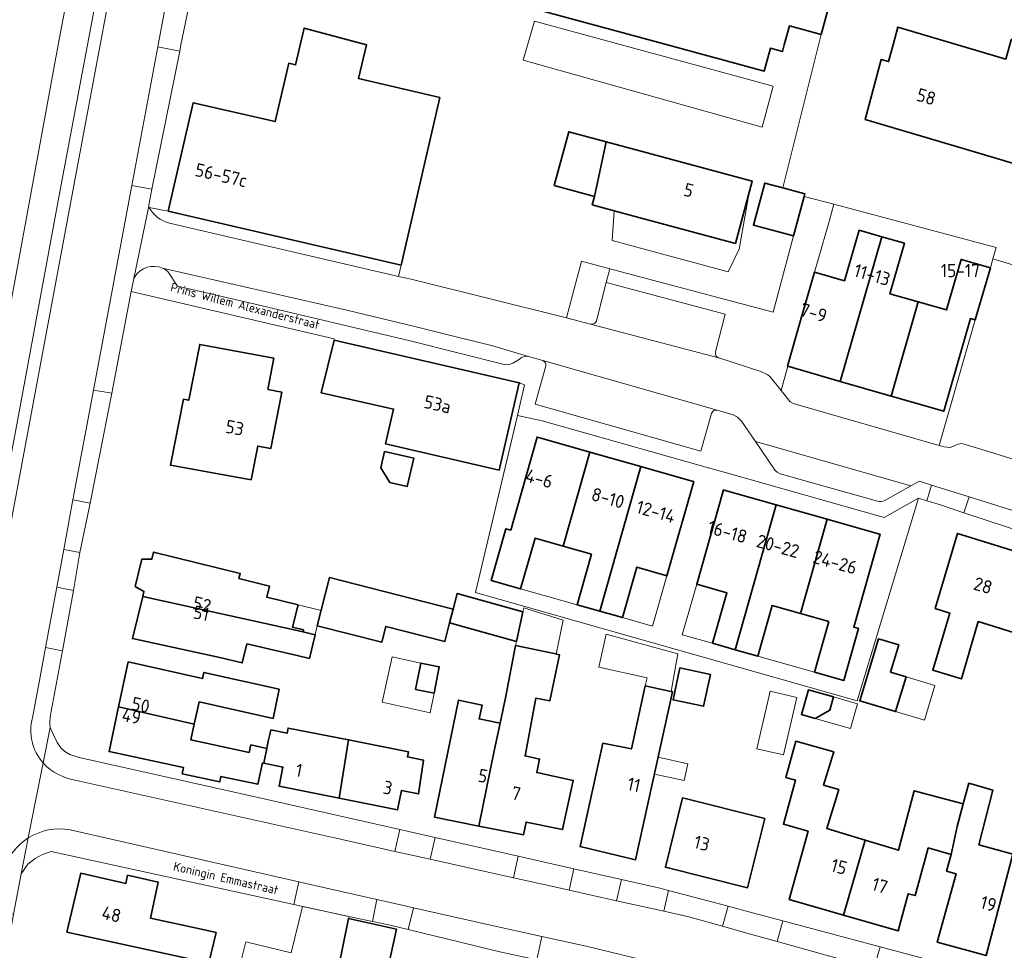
# Model space of a CAD drawing. Header units: metres. Extents: x 149984 to 156489, y 469398 to 478068.
# Tile 506 of 656: x 154288 to 154388, y 473408 to 473503. Entities that reach past the tile are written whole.
import ezdxf
from ezdxf.enums import TextEntityAlignment as Align

# ---------------------------------------------------------------- set-up
doc = ezdxf.new("R2010")
doc.units = ezdxf.units.M
doc.header["$LTSCALE"] = 0.75
for name, color, linetype, lineweight in [('B-WE-GR-BEPLANTING_CULTUUR_HEESTERS-GV', 252, 'Continuous', 18), ('B-WE-OG-BEBOUWING-GV', 6, 'Continuous', 35), ('B-WE-OG-BEBOUWING-T18', 1, 'Continuous', 18), ('B-WE-OG-BEBOUWING_LUIFEL-GV', 6, 'Continuous', 18), ('B-WE-OG-BEBOUWING_OVERBOUWING-GV', 6, 'Continuous', 18), ('B-WE-OG-TERREIN_ERF-GV', 252, 'Continuous', 18), ('B-WE-OG-TERREIN_OEVER-GV', 252, 'Continuous', 18), ('B-WE-OG-TOPOGRAFIE-T18', 7, 'Continuous', 18), ('B-WE-OG-WATER-GV', 252, 'Continuous', 18), ('B-WE-VH-GESLOTENVERHARDING_ASFALT-GV', 252, 'Continuous', 18), ('B-WE-VH-OPENVERHARDING_BETONSTRAATSTEEN-GV', 252, 'Continuous', 18), ('B-WE-VH-OPENVERHARDING_STRAATBAKSTEEN-GV', 252, 'Continuous', 18), ('B-WE-VH-OPENVERHARDING_TEGEL-GV', 252, 'Continuous', 18)]:
    doc.layers.add(name, color=color, linetype=linetype, lineweight=lineweight)
doc.styles.add('NLCS-ISO-M500-T18', font='NLCS-ISO.ttf', dxfattribs={"height": 0.9})
doc.styles.add('NLCS-ISO-M750-T18', font='NLCS-ISO.ttf', dxfattribs={"height": 1.35})

msp = doc.modelspace()

# ---------------------------------------------------------------- linework, layer by layer
at = {"layer": 'B-WE-GR-BEPLANTING_CULTUUR_HEESTERS-GV', "flags": 128}
msp.add_lwpolyline([(154387.059, 473477.27), (154385.517, 473471.968), (154381.846, 473459.184), (154382.362, 473459.036), (154382.97, 473458.96), (154383.757, 473459.323), (154384.159, 473459.379), (154386.848, 473458.561), (154397.343, 473455.283), (154397.957, 473457.885), (154397.102, 473459.186), (154396.538, 473460.638), (154396.289, 473462.176), (154396.368, 473463.731), (154396.769, 473465.236), (154390.418, 473467.207), (154391.718, 473471.932), (154397.42, 473475.133), (154387.318, 473478.186)], close=True, dxfattribs=at)
at = {"layer": 'B-WE-OG-BEBOUWING-GV', "flags": 128}
for points in [[(154366.06, 473500), (154366.583, 473501.93), (154369.816, 473501.054), (154371.623, 473507.723), (154371.506, 473507.755), (154367.085, 473508.945), (154366.571, 473507.051), (154338.87, 473514.557), (154337.903, 473510.985), (154338.009, 473510.957), (154336.976, 473507.144), (154338.202, 473506.812), (154337.574, 473504.495), (154354.165, 473500), (154364.02, 473497.33), (154364.648, 473499.646), (154365.874, 473499.314)], [(154399.073, 473496.205), (154403.212, 473494.953), (154404.739, 473500), (154407.527, 473509.218), (154398.532, 473511.939), (154394.921, 473500), (154394.217, 473497.674), (154393.771, 473497.809), (154394.138, 473499.134), (154393.648, 473500), (154393.442, 473500.365), (154390.398, 473501.21), (154389.167, 473500.514), (154389.024, 473500), (154388.831, 473499.303), (154388.62, 473498.543), (154383.702, 473500), (154377.622, 473501.801), (154377.138, 473500), (154376.678, 473498.286), (154375.929, 473498.507), (154374.286, 473492.395), (154385.787, 473488.985), (154396.242, 473485.886)], [(154303.297, 473483.047), (154327.023, 473477.559), (154330.97, 473494.619), (154322.682, 473496.555), (154323.489, 473500.012), (154317.144, 473501.704), (154316.269, 473497.955), (154315.579, 473498.117), (154314.192, 473492.176), (154305.853, 473494.105)], [(154346.728, 473484.56), (154347.925, 473490.121), (154344.107, 473491.152), (154342.625, 473485.669)], [(154347.925, 473490.121), (154346.728, 473484.56), (154346.496, 473483.701), (154349.489, 473482.892), (154361.073, 473479.762), (154362.787, 473486.105), (154351.203, 473489.235)], [(154368.079, 473484.56), (154368.15, 473484.826), (154365.916, 473485.42), (154364.062, 473485.913), (154362.92, 473481.62), (154367.008, 473480.533)], [(154369.131, 473476.851), (154367.708, 473471.905), (154366.372, 473467.262), (154366.425, 473467.247), (154371.746, 473465.712), (154375.996, 473480.45), (154373.697, 473481.11), (154372.205, 473475.963)], [(154375.996, 473480.45), (154371.746, 473465.712), (154376.936, 473464.216), (154379.704, 473473.814), (154376.821, 473474.641), (154378.294, 473479.789)], [(154376.936, 473464.216), (154382.303, 473462.668), (154385.028, 473472.11), (154385.517, 473471.968), (154387.059, 473477.27), (154384.066, 473478.133), (154382.586, 473472.987), (154379.704, 473473.814)], [(154320.191, 473469.921), (154318.881, 473464.531), (154326.26, 473462.883), (154325.445, 473459.346), (154337.02, 473456.679), (154339.063, 473465.572)], [(154311.743, 473455.673), (154312.416, 473459.117), (154313.741, 473458.859), (154314.865, 473464.621), (154313.452, 473464.897), (154314.041, 473468.073), (154306.503, 473469.481), (154305.392, 473463.789), (154304.842, 473463.896), (154303.528, 473457.164)], [(154346.261, 473458.503), (154340.928, 473460.014), (154340.872, 473460.03), (154338.191, 473450.562), (154337.7, 473450.701), (154336.2, 473445.406), (154339.198, 473444.561), (154340.669, 473449.721), (154343.54, 473448.905)], [(154324.963, 473456.895), (154325.874, 473455.4), (154327.652, 473454.993), (154328.311, 473457.871), (154325.341, 473458.55)], [(154343.54, 473448.905), (154346.411, 473448.089), (154344.948, 473442.927), (154347.256, 473442.283), (154351.438, 473457.035), (154346.261, 473458.503)], [(154347.256, 473442.283), (154349.564, 473441.639), (154351.043, 473446.789), (154354.11, 473445.903), (154356.835, 473455.505), (154356.765, 473455.525), (154351.438, 473457.035)], [(154358.739, 473439.02), (154361.051, 473438.368), (154365.218, 473453.135), (154359.93, 473454.627), (154359.862, 473454.646), (154357.147, 473445.045), (154360.22, 473444.158)], [(154367.698, 473442.051), (154370.411, 473451.669), (154365.218, 473453.135), (154361.051, 473438.368), (154363.363, 473437.716), (154364.81, 473442.861)], [(154367.698, 473442.051), (154370.585, 473441.241), (154369.145, 473436.094), (154372.133, 473435.245), (154373.632, 473440.528), (154373.142, 473440.667), (154375.825, 473450.142), (154375.768, 473450.158), (154370.411, 473451.669)], [(154392.148, 473447.592), (154383.719, 473450.224), (154381.43, 473442.559), (154382.919, 473442.1), (154381.184, 473436.294), (154384.111, 473435.392), (154385.826, 473441.236), (154389.845, 473440.003)], [(154300.698, 473443.794), (154317.034, 473440.178), (154317.084, 473440.384), (154315.97, 473440.657), (154316.526, 473442.93), (154313.33, 473443.711), (154313.61, 473444.857), (154310.502, 473445.617), (154310.632, 473446.151), (154301.802, 473448.31), (154301.631, 473447.61), (154300.596, 473447.586), (154299.919, 473444.817), (154300.826, 473444.317)], [(154331.968, 473441.11), (154332.325, 473442.5), (154319.74, 473445.732), (154318.477, 473440.815), (154325.044, 473439.128), (154325.458, 473440.741), (154331.476, 473439.196)], [(154317.034, 473440.178), (154300.698, 473443.794), (154299.651, 473439.509), (154308.544, 473437.581), (154310.84, 473437.02), (154311.313, 473438.958), (154316.449, 473437.784), (154317.689, 473437.481), (154318.281, 473439.902)], [(154332.325, 473442.5), (154331.968, 473441.11), (154338.776, 473439.2), (154339.428, 473442.237), (154332.739, 473444.114)], [(154336.519, 473428.082), (154334.949, 473420.407), (154339.48, 473419.505), (154339.757, 473420.805), (154343.48, 473420.037), (154344.556, 473425.056), (154340.833, 473425.854), (154341.126, 473427.233), (154339.658, 473427.541), (154340.764, 473433.449), (154342.162, 473433.156), (154343.153, 473437.854), (154342.626, 473437.967), (154338.693, 473438.811), (154337.682, 473433.632), (154337.105, 473430.879)], [(154375.643, 473439.48), (154373.739, 473433.162), (154377.393, 473432.061), (154378.466, 473435.623), (154376.895, 473436.097), (154377.726, 473438.852)], [(154305.943, 473430.785), (154306.437, 473433.049), (154314.003, 473431.368), (154314.595, 473434.339), (154306.94, 473436.055), (154306.799, 473435.421), (154299.208, 473437.122), (154298.238, 473432.543)], [(154328.495, 473434.309), (154330.376, 473433.938), (154330.907, 473436.635), (154329.026, 473437.005)], [(154355.406, 473436.515), (154354.722, 473433.26), (154357.843, 473432.603), (154358.529, 473435.859)], [(154347.576, 473428.831), (154346.862, 473425.588), (154345.26, 473418.313), (154350.908, 473416.955), (154354.686, 473434.085), (154351.9, 473434.7), (154350.479, 473428.258)], [(154368.51, 473434.288), (154367.798, 473431.775), (154369.206, 473431.375), (154370.687, 473432.203), (154371.073, 473433.561)], [(154334.949, 473420.407), (154336.519, 473428.082), (154337.105, 473430.879), (154334.971, 473431.315), (154335.269, 473432.736), (154332.863, 473433.241), (154330.418, 473421.309)], [(154313.024, 473426.81), (154313.099, 473427.155), (154313.352, 473428.31), (154311.722, 473428.664), (154311.56, 473427.911), (154305.597, 473429.202), (154305.943, 473430.785), (154298.238, 473432.543), (154297.274, 473427.995), (154304.87, 473426.362), (154304.734, 473425.727), (154308.547, 473424.908), (154308.666, 473425.465), (154312.423, 473424.657), (154312.911, 473426.833)], [(154321.65, 473429.178), (154315.508, 473430.386), (154315.401, 473429.858), (154313.758, 473430.191), (154313.66, 473429.718), (154313.475, 473429.065), (154313.352, 473428.31), (154313.099, 473427.155), (154313.024, 473426.81), (154314.989, 473426.412), (154314.592, 473424.452), (154320.721, 473423.234)], [(154320.721, 473423.234), (154326.667, 473422.053), (154327.056, 473424.015), (154328.782, 473423.673), (154329.307, 473427.122), (154327.668, 473427.444), (154327.772, 473427.974), (154321.65, 473429.178)], [(154372.108, 473411.313), (154374.307, 473418.97), (154370.405, 473420.15), (154371.607, 473424.121), (154370.068, 473424.557), (154371.103, 473427.974), (154367.248, 473429.041), (154366.222, 473425.34), (154367.206, 473425.068), (154365.97, 473420.602), (154368.484, 473419.865), (154366.558, 473412.907)], [(154383.681, 473420.373), (154383.059, 473417.5), (154382.592, 473415.802), (154383.556, 473415.537), (154381.639, 473408.576), (154386.613, 473407.21), (154389.35, 473417.543), (154385.89, 473418.499), (154387.289, 473424.066), (154384.85, 473424.772), (154384.295, 473422.683)], [(154383.059, 473417.5), (154383.681, 473420.373), (154384.295, 473422.683), (154379.307, 473424.006), (154378.724, 473421.807), (154377.699, 473417.944), (154374.307, 473418.97), (154372.108, 473411.313), (154377.659, 473409.719), (154378.686, 473413.513), (154379.409, 473413.317), (154380.447, 473417.149), (154380.727, 473418.183)], [(154355.698, 473423.262), (154353.945, 473416.201), (154362.32, 473414.125), (154364.068, 473421.181)], [(154305.468, 473406.872), (154306.051, 473406.77), (154307.431, 473406.477), (154308.178, 473409.541), (154306.809, 473409.875), (154301.508, 473411.018), (154302.289, 473414.674), (154299.158, 473415.391), (154298.964, 473414.545), (154294.381, 473415.595), (154292.982, 473409.598)], [(154321.675, 473410.971), (154320.626, 473405.8), (154315.807, 473406.821), (154315.228, 473404.445), (154324.891, 473402.337), (154326.542, 473409.909)]]:
    msp.add_lwpolyline(points, close=True, dxfattribs=at)
at = {"layer": 'B-WE-OG-BEBOUWING_LUIFEL-GV', "flags": 128}
for points in [[(154361.073, 473479.762), (154348.73, 473483.097), (154348.524, 473480.07), (154360.336, 473476.878), (154361.478, 473479.189), (154362.476, 473484.954)], [(154316.526, 473442.93), (154315.97, 473440.657), (154317.084, 473440.384), (154317.034, 473440.178), (154318.275, 473439.903), (154318.477, 473440.815), (154318.873, 473442.356)], [(154342.804, 473437.929), (154343.543, 473441.37), (154339.512, 473442.629), (154339.428, 473442.237), (154338.776, 473439.2), (154338.693, 473438.811)], [(154351.9, 473434.7), (154354.551, 473434.115), (154355.226, 473437.965), (154347.916, 473439.968), (154347.168, 473436.576), (154352.075, 473435.494)], [(154326.105, 473437.647), (154325.088, 473433.012), (154329.982, 473431.938), (154330.376, 473433.938), (154328.495, 473434.309), (154329.026, 473437.005)], [(154377.393, 473432.061), (154380.329, 473431.176), (154381.403, 473434.738), (154378.466, 473435.623)], [(154371.073, 473433.561), (154370.687, 473432.203), (154369.206, 473431.375), (154372.801, 473430.356), (154373.514, 473432.869)], [(154321.717, 473411.18), (154316.978, 473412.21), (154315.828, 473407.494), (154311.198, 473408.622), (154310.463, 473405.606), (154315.228, 473404.445), (154315.807, 473406.821), (154320.626, 473405.8)]]:
    msp.add_lwpolyline(points, close=True, dxfattribs=at)
at = {"layer": 'B-WE-OG-BEBOUWING_OVERBOUWING-GV', "flags": 128}
for points in [[(154364.624, 473434.133), (154363.263, 473428.276), (154365.986, 473427.643), (154367.347, 473433.5)], [(154352.836, 473425.696), (154355.869, 473425.028), (154356.246, 473426.739), (154353.213, 473427.408)]]:
    msp.add_lwpolyline(points, close=True, dxfattribs=at)
at = {"layer": 'B-WE-OG-TERREIN_ERF-GV', "flags": 128}
for points in [[(154393.105, 473513.314), (154378.656, 473517.151), (154380.48, 473524.133), (154380.483, 473524.146), (154381.176, 473526.798), (154380.982, 473526.849), (154377.632, 473527.739), (154377.339, 473526.669), (154376.649, 473526.858), (154375.393, 473522.194), (154371.506, 473507.755), (154371.623, 473507.723), (154369.816, 473501.054), (154365.916, 473485.42), (154368.15, 473484.826), (154368.079, 473484.56), (154371.121, 473483.752), (154387.649, 473479.358), (154387.318, 473478.186), (154397.42, 473475.133)], [(154305.86, 473506.207), (154304.597, 473500), (154304.468, 473499.368), (154301.622, 473485.281), (154301.33, 473483.666), (154301.313, 473483.572), (154301.361, 473483.438), (154303.297, 473483.047), (154305.853, 473494.105), (154314.192, 473492.176), (154315.579, 473498.117), (154316.269, 473497.955), (154317.144, 473501.704), (154323.489, 473500.012), (154322.682, 473496.555), (154330.97, 473494.619), (154327.023, 473477.559), (154326.755, 473476.407), (154328.047, 473476.107), (154343.88, 473472.187), (154345.409, 473477.957), (154348.29, 473477.188), (154364.938, 473472.746), (154367.008, 473480.533), (154362.92, 473481.62), (154364.062, 473485.913), (154365.916, 473485.42), (154369.816, 473501.054), (154366.583, 473501.93), (154366.06, 473500), (154365.874, 473499.314), (154364.648, 473499.646), (154364.02, 473497.33), (154354.165, 473500), (154337.574, 473504.495)], [(154337.02, 473456.679), (154325.445, 473459.346), (154326.26, 473462.883), (154318.881, 473464.531), (154320.191, 473469.921), (154320.219, 473470.039), (154299.535, 473474.878), (154297.563, 473464.525), (154295.34, 473453.318), (154294.302, 473448.263), (154293.631, 473444.411), (154292.522, 473438.269), (154291.318, 473431.741)], [(154415.506, 473442.451), (154405.067, 473445.668), (154403.847, 473446.035), (154399.737, 473447.271), (154397.193, 473448.108), (154384.366, 473452.332), (154381.973, 473453.12), (154380.593, 473453.532), (154379.717, 473453.794), (154373.498, 473433.157), (154334.595, 473444.205), (154338.874, 473462.243), (154339.586, 473465.35), (154339.063, 473465.572), (154337.02, 473456.679)], [(154291.276, 473430.459), (154291.56, 473429.78), (154291.99, 473428.9), (154292.36, 473428.36), (154292.76, 473428), (154293.26, 473427.71), (154294.23, 473427.39), (154313.209, 473423.139), (154326.878, 473420.047), (154329.87, 473419.37), (154330.485, 473419.232), (154338.945, 473417.332), (154344.635, 473416.054), (154349.461, 473414.971), (154353.25, 473414.12), (154354.256, 473413.852), (154360.326, 473412.231), (154362.826, 473411.563), (154365.923, 473410.736), (154375.814, 473408.096), (154380.778, 473406.77), (154380.93, 473406.73), (154385.335, 473405.404), (154391.202, 473403.638)], [(154337.09, 473407.59), (154327.757, 473409.864), (154326.768, 473410.105), (154326.05, 473410.28), (154325.765, 473410.338), (154324.099, 473410.684), (154320.87, 473411.356), (154318.903, 473411.788), (154316.09, 473412.405), (154291.385, 473417.827), (154290.49, 473417.51), (154289.74, 473417.08), (154289.01, 473416.52), (154288.32, 473415.53), (154287.548, 473411.433), (154286.624, 473406.259)]]:
    msp.add_lwpolyline(points, dxfattribs=at)
for points in [[(154404.739, 473500), (154403.212, 473494.953), (154399.073, 473496.205), (154396.242, 473485.886), (154385.787, 473488.985), (154374.286, 473492.395), (154375.929, 473498.507), (154376.678, 473498.286), (154377.138, 473500), (154377.622, 473501.801), (154383.702, 473500), (154388.62, 473498.543), (154388.831, 473499.303), (154389.024, 473500), (154389.167, 473500.514), (154390.398, 473501.21), (154393.442, 473500.365), (154393.648, 473500), (154394.138, 473499.134), (154393.771, 473497.809), (154394.217, 473497.674), (154394.921, 473500), (154398.532, 473511.939), (154407.527, 473509.218)], [(154340.628, 473502.422), (154364.933, 473495.777), (154363.817, 473491.594), (154339.466, 473498.426)], [(154349.489, 473482.892), (154346.496, 473483.701), (154346.728, 473484.56), (154342.625, 473485.669), (154344.107, 473491.152), (154347.925, 473490.121), (154351.203, 473489.235), (154362.787, 473486.105), (154361.073, 473479.762)], [(154379.704, 473473.814), (154382.586, 473472.987), (154384.066, 473478.133), (154387.059, 473477.27), (154387.318, 473478.186), (154387.649, 473479.358), (154371.121, 473483.752), (154370.614, 473481.994), (154369.131, 473476.851), (154372.205, 473475.963), (154373.697, 473481.11), (154375.996, 473480.45), (154378.294, 473479.789), (154376.821, 473474.641)], [(154385.517, 473471.968), (154385.028, 473472.11), (154382.303, 473462.668), (154376.936, 473464.216), (154371.746, 473465.712), (154366.425, 473467.247), (154365.729, 473464.77), (154366.659, 473463.61), (154366.951, 473463.444), (154381.846, 473459.184)], [(154311.743, 473455.673), (154303.528, 473457.164), (154304.842, 473463.896), (154305.392, 473463.789), (154306.503, 473469.481), (154314.041, 473468.073), (154313.452, 473464.897), (154314.865, 473464.621), (154313.741, 473458.859), (154312.416, 473459.117)], [(154338.874, 473462.243), (154334.595, 473444.205), (154373.498, 473433.157), (154379.717, 473453.794), (154376.244, 473451.828), (154360.413, 473456.311), (154357.25, 473457.201), (154341.402, 473461.696)], [(154340.928, 473460.014), (154346.261, 473458.503), (154351.438, 473457.035), (154356.765, 473455.525), (154356.835, 473455.505), (154354.11, 473445.903), (154352.637, 473440.763), (154349.564, 473441.639), (154347.256, 473442.283), (154344.948, 473442.927), (154339.198, 473444.561), (154336.2, 473445.406), (154337.7, 473450.701), (154338.191, 473450.562), (154340.872, 473460.03)], [(154324.963, 473456.895), (154325.341, 473458.55), (154328.311, 473457.871), (154327.652, 473454.993), (154325.874, 473455.4)], [(154361.051, 473438.368), (154358.739, 473439.02), (154355.672, 473439.896), (154357.147, 473445.045), (154359.862, 473454.646), (154359.93, 473454.627), (154365.218, 473453.135), (154370.411, 473451.669), (154375.768, 473450.158), (154375.825, 473450.142), (154373.142, 473440.667), (154373.632, 473440.528), (154372.133, 473435.245), (154369.145, 473436.094), (154363.363, 473437.716)], [(154392.148, 473447.592), (154398.151, 473445.718), (154395.942, 473438.393), (154396.686, 473438.161), (154394.9, 473432.068), (154391.976, 473432.969), (154393.693, 473438.823), (154389.845, 473440.003), (154385.826, 473441.236), (154384.111, 473435.392), (154381.184, 473436.294), (154382.919, 473442.1), (154381.43, 473442.559), (154383.719, 473450.224)], [(154344.948, 473442.927), (154346.411, 473448.089), (154343.54, 473448.905), (154340.669, 473449.721), (154339.198, 473444.561)], [(154317.034, 473440.178), (154318.281, 473439.902), (154317.689, 473437.481), (154316.449, 473437.784), (154311.313, 473438.958), (154310.84, 473437.02), (154308.544, 473437.581), (154299.651, 473439.509), (154300.698, 473443.794), (154300.826, 473444.317), (154299.919, 473444.817), (154300.596, 473447.586), (154301.631, 473447.61), (154301.802, 473448.31), (154310.632, 473446.151), (154310.502, 473445.617), (154313.61, 473444.857), (154313.33, 473443.711), (154316.526, 473442.93), (154315.97, 473440.657), (154317.084, 473440.384)], [(154349.564, 473441.639), (154352.637, 473440.763), (154354.11, 473445.903), (154351.043, 473446.789)], [(154331.968, 473441.11), (154331.476, 473439.196), (154325.458, 473440.741), (154325.044, 473439.128), (154318.477, 473440.815), (154319.74, 473445.732), (154332.325, 473442.5), (154332.739, 473444.114), (154339.428, 473442.237), (154338.776, 473439.2)], [(154357.147, 473445.045), (154355.672, 473439.896), (154358.739, 473439.02), (154360.22, 473444.158)], [(154369.145, 473436.094), (154370.585, 473441.241), (154367.698, 473442.051), (154364.81, 473442.861), (154363.363, 473437.716)], [(154342.626, 473437.967), (154343.153, 473437.854), (154342.162, 473433.156), (154340.764, 473433.449), (154339.658, 473427.541), (154341.126, 473427.233), (154340.833, 473425.854), (154344.556, 473425.056), (154343.48, 473420.037), (154339.757, 473420.805), (154339.48, 473419.505), (154334.949, 473420.407), (154330.418, 473421.309), (154332.863, 473433.241), (154335.269, 473432.736), (154334.971, 473431.315), (154337.105, 473430.879), (154337.682, 473433.632), (154338.693, 473438.811)], [(154378.466, 473435.623), (154377.393, 473432.061), (154373.739, 473433.162), (154375.643, 473439.48), (154377.726, 473438.852), (154376.895, 473436.097)], [(154298.238, 473432.543), (154299.208, 473437.122), (154306.799, 473435.421), (154306.94, 473436.055), (154314.595, 473434.339), (154314.003, 473431.368), (154306.437, 473433.049), (154305.943, 473430.785), (154305.597, 473429.202), (154311.56, 473427.911), (154311.722, 473428.664), (154313.352, 473428.31), (154313.475, 473429.065), (154313.66, 473429.718), (154313.758, 473430.191), (154315.401, 473429.858), (154315.508, 473430.386), (154321.65, 473429.178), (154327.772, 473427.974), (154327.668, 473427.444), (154329.307, 473427.122), (154328.782, 473423.673), (154327.056, 473424.015), (154326.667, 473422.053), (154320.721, 473423.234), (154314.592, 473424.452), (154314.989, 473426.412), (154313.024, 473426.81), (154312.911, 473426.833), (154312.423, 473424.657), (154308.666, 473425.465), (154308.547, 473424.908), (154304.734, 473425.727), (154304.87, 473426.362), (154297.274, 473427.995)], [(154329.026, 473437.005), (154330.907, 473436.635), (154330.376, 473433.938), (154328.495, 473434.309)], [(154355.406, 473436.515), (154358.529, 473435.859), (154357.843, 473432.603), (154354.722, 473433.26)], [(154354.686, 473434.085), (154350.908, 473416.955), (154345.26, 473418.313), (154346.862, 473425.588), (154347.576, 473428.831), (154350.479, 473428.258), (154351.9, 473434.7)], [(154371.073, 473433.561), (154370.687, 473432.203), (154369.206, 473431.375), (154367.798, 473431.775), (154368.51, 473434.288)], [(154384.295, 473422.683), (154384.85, 473424.772), (154387.289, 473424.066), (154385.89, 473418.499), (154389.35, 473417.543), (154386.613, 473407.21), (154381.639, 473408.576), (154383.556, 473415.537), (154382.592, 473415.802), (154383.059, 473417.5), (154380.727, 473418.183), (154380.447, 473417.149), (154379.409, 473413.317), (154378.686, 473413.513), (154377.659, 473409.719), (154372.108, 473411.313), (154366.558, 473412.907), (154368.484, 473419.865), (154365.97, 473420.602), (154367.206, 473425.068), (154366.222, 473425.34), (154367.248, 473429.041), (154371.103, 473427.974), (154370.068, 473424.557), (154371.607, 473424.121), (154370.405, 473420.15), (154374.307, 473418.97), (154377.699, 473417.944), (154378.724, 473421.807), (154379.307, 473424.006)], [(154355.698, 473423.262), (154364.068, 473421.181), (154362.32, 473414.125), (154353.945, 473416.201)], [(154305.468, 473406.872), (154292.982, 473409.598), (154294.381, 473415.595), (154298.964, 473414.545), (154299.158, 473415.391), (154302.289, 473414.674), (154301.508, 473411.018), (154306.809, 473409.875), (154308.178, 473409.541), (154307.431, 473406.477), (154306.051, 473406.77)], [(154321.675, 473410.971), (154326.542, 473409.909), (154324.891, 473402.337), (154315.228, 473404.445), (154315.807, 473406.821), (154320.626, 473405.8)]]:
    msp.add_lwpolyline(points, close=True, dxfattribs=at)
at = {"layer": 'B-WE-OG-TERREIN_ERF-GV'}
msp.add_lwpolyline([(154291.318, 473431.741, 0.0858136), (154291.276, 473430.459)], format="xyb", dxfattribs=at)
at = {"layer": 'B-WE-OG-TERREIN_OEVER-GV', "flags": 128}
msp.add_lwpolyline([(154292.07, 473500), (154287.71, 473476.08), (154282.51, 473448.53), (154277.74, 473422.49), (154271.423, 473389.053), (154274.002, 473388.798), (154274.475, 473389.662), (154278.754, 473412.751), (154287.927, 473461.695), (154292.247, 473485.028), (154295.063, 473500), (154302.447, 473539.282), (154306.517, 473560.765), (154306.591, 473562.088), (154306.701, 473564.056), (154306.358, 473564.098), (154304.733, 473566.567)], close=True, dxfattribs=at)
at = {"layer": 'B-WE-OG-WATER-GV', "flags": 128}
msp.add_lwpolyline([(154271.423, 473389.053), (154277.74, 473422.49), (154282.51, 473448.53), (154287.71, 473476.08), (154292.07, 473500), (154304.733, 473566.567), (154298.207, 473567.724), (154266.59, 473398.31)], dxfattribs=at)
at = {"layer": 'B-WE-VH-GESLOTENVERHARDING_ASFALT-GV', "flags": 128}
msp.add_lwpolyline([(154340.628, 473502.422), (154339.466, 473498.426), (154363.817, 473491.594), (154364.933, 473495.777)], close=True, dxfattribs=at)
at = {"layer": 'B-WE-VH-OPENVERHARDING_BETONSTRAATSTEEN-GV', "flags": 128}
for points in [[(154302.23, 473499.78), (154304.468, 473499.368), (154304.597, 473500), (154305.86, 473506.207), (154306.704, 473510.352), (154305.909, 473510.485), (154306.728, 473514.479), (154305.056, 473514.833), (154302.271, 473500)], [(154299.783, 473476.177), (154301.313, 473483.572), (154301.33, 473483.666), (154301.622, 473485.281), (154299.589, 473485.661), (154295.684, 473464.819), (154297.563, 473464.525), (154299.535, 473474.878)], [(154384.901, 473453.951), (154381.067, 473455.152), (154380.593, 473453.532), (154381.973, 473453.12), (154384.366, 473452.332)], [(154292.66, 473448.576), (154294.302, 473448.263), (154295.34, 473453.318), (154293.594, 473453.642)], [(154290.791, 473438.609), (154292.522, 473438.269), (154293.631, 473444.411), (154291.948, 473444.733)], [(154329.994, 473417.023), (154330.485, 473419.232), (154329.87, 473419.37), (154326.878, 473420.047), (154326.384, 473417.826)], [(154338.945, 473417.332), (154338.457, 473415.14), (154342.64, 473414.21), (154344.147, 473413.873), (154344.635, 473416.054)], [(154318.903, 473411.788), (154320.87, 473411.356), (154324.099, 473410.684), (154324.565, 473412.922), (154319.429, 473414.086), (154316.599, 473414.727), (154316.09, 473412.405)], [(154353.778, 473411.719), (154354.256, 473413.852), (154353.25, 473414.12), (154349.461, 473414.971), (154348.973, 473412.793)], [(154328.296, 473412.076), (154327.757, 473409.864), (154337.09, 473407.59), (154340.853, 473406.768), (154341.374, 473409.151), (154335.82, 473410.37)], [(154362.248, 473409.494), (154365.335, 473408.631), (154365.923, 473410.736), (154362.826, 473411.563), (154360.326, 473412.231), (154359.756, 473410.19)], [(154375.814, 473408.096), (154375.194, 473405.877), (154380.143, 473404.495), (154380.778, 473406.77)]]:
    msp.add_lwpolyline(points, close=True, dxfattribs=at)
for points in [[(154301.361, 473483.438), (154301.313, 473483.572), (154299.783, 473476.177), (154299.902, 473476.36)], [(154359.352, 473468.116), (154346.325, 473471.542), (154343.88, 473472.187), (154328.047, 473476.107), (154326.755, 473476.407), (154303.411, 473481.837)], [(154346.927, 473471.89), (154347.925, 473475.769), (154348.29, 473477.188), (154345.409, 473477.957), (154343.88, 473472.187)], [(154340.002, 473468.26), (154336.219, 473469.354), (154334.986, 473469.684), (154332.632, 473470.255), (154328.419, 473471.315), (154321.485, 473472.953), (154302.724, 473477.239)], [(154302.724, 473477.239), (154321.485, 473472.953), (154328.419, 473471.315), (154332.632, 473470.255), (154334.986, 473469.684), (154336.219, 473469.354), (154340.002, 473468.26), (154341.454, 473467.845), (154359.221, 473462.789), (154360.842, 473462.31), (154361.287, 473462.057), (154361.708, 473461.672), (154363.115, 473459.593), (154378.944, 473455.052), (154378.961, 473455.061), (154379.827, 473455.541), (154381.067, 473455.152), (154384.901, 473453.951), (154397.786, 473449.909), (154404.389, 473447.837), (154414.982, 473444.514), (154416.58, 473443.82)], [(154303.247, 473476.913), (154304.227, 473475.4), (154312.158, 473473.563), (154322.91, 473471.042), (154327.939, 473469.844), (154337.673, 473467.408), (154338.133, 473467.461), (154338.407, 473467.571), (154339.072, 473467.977), (154339.29, 473468.135), (154339.655, 473468.273), (154340.002, 473468.26)], [(154359.053, 473468.723), (154360.051, 473472.574), (154347.925, 473475.769), (154346.927, 473471.89)], [(154343.88, 473472.187), (154346.325, 473471.542)], [(154346.325, 473471.542), (154359.352, 473468.116)], [(154359.221, 473462.789), (154341.454, 473467.845), (154341.604, 473467.752), (154341.706, 473467.626), (154341.763, 473467.469), (154341.763, 473467.282), (154340.669, 473463.401), (154357.555, 473458.598), (154358.645, 473462.453)], [(154418.423, 473442.254), (154420.585, 473449.099), (154419.249, 473448.447), (154398.885, 473454.805), (154398.749, 473454.847), (154397.343, 473455.283), (154386.848, 473458.561), (154384.159, 473459.379), (154383.757, 473459.323), (154382.97, 473458.96), (154382.362, 473459.036), (154381.846, 473459.184), (154366.951, 473463.444), (154366.659, 473463.61), (154365.729, 473464.77), (154364.615, 473466.159), (154364.379, 473466.363), (154363.672, 473466.717), (154359.393, 473468.102), (154359.36, 473468.113), (154359.352, 473468.116)], [(154376.305, 473453.589), (154378.944, 473455.052), (154363.115, 473459.593), (154365.135, 473456.634), (154365.328, 473456.444), (154365.653, 473456.305), (154375.541, 473453.502)]]:
    msp.add_lwpolyline(points, dxfattribs=at)
at = {"layer": 'B-WE-VH-OPENVERHARDING_BETONSTRAATSTEEN-GV'}
for points in [[(154303.411, 473481.837, -0.2101018), (154301.361, 473483.438)], [(154299.902, 473476.36, -0.3767733), (154302.724, 473477.239)], [(154302.724, 473477.239, -0.0720686), (154303.247, 473476.913)], [(154346.927, 473471.89, -0.4045606), (154346.325, 473471.542)], [(154346.325, 473471.542, 0.4045606), (154346.927, 473471.89)], [(154359.352, 473468.116, -0.387962), (154359.053, 473468.723)], [(154358.645, 473462.453, -0.3816926), (154359.221, 473462.789)], [(154375.541, 473453.502, 0.187131), (154376.305, 473453.589)]]:
    msp.add_lwpolyline(points, format="xyb", dxfattribs=at)
at = {"layer": 'B-WE-VH-OPENVERHARDING_STRAATBAKSTEEN-GV', "flags": 128}
for points in [[(154312.739, 473551.832), (154313.313, 473555.023), (154314.279, 473560.765), (154307.955, 473561.882), (154307.551, 473559.418), (154296.371, 473500), (154293.512, 473484.766), (154274.2, 473381.38), (154279.938, 473380.394), (154281.263, 473387.497), (154282.405, 473393.74), (154283.397, 473398.932), (154284.81, 473406.581), (154285.785, 473411.721), (154285.796, 473411.798), (154286.548, 473415.941)], [(154291.948, 473444.733), (154292.66, 473448.576), (154293.594, 473453.642), (154295.684, 473464.819), (154299.589, 473485.661), (154302.23, 473499.78), (154302.271, 473500), (154305.056, 473514.833), (154306.949, 473524.936), (154308.453, 473533.007), (154309.773, 473539.991), (154310.363, 473543.217)], [(154289.476, 473431.446), (154290.257, 473435.611), (154290.791, 473438.609), (154291.948, 473444.733)], [(154289.044, 473419.188), (154290.558, 473426.833)], [(154290.558, 473426.833), (154289.044, 473419.188)], [(154403.872, 473397.735), (154400.203, 473398.812), (154390.606, 473401.547), (154386.28, 473402.78), (154384.723, 473403.215), (154380.143, 473404.495), (154375.194, 473405.877), (154365.335, 473408.631), (154362.248, 473409.494), (154359.756, 473410.19), (154356.32, 473411.15), (154353.778, 473411.719), (154348.973, 473412.793), (154344.147, 473413.873), (154342.64, 473414.21), (154338.457, 473415.14), (154329.994, 473417.023), (154326.384, 473417.826), (154321.15, 473418.99), (154293.962, 473425.042)], [(154293.307, 473420.007), (154316.599, 473414.727), (154319.429, 473414.086), (154324.565, 473412.922), (154327.281, 473412.306), (154328.296, 473412.076), (154335.82, 473410.37), (154341.374, 473409.151), (154345.89, 473408.16), (154354.403, 473406.081), (154360.261, 473404.649), (154363.37, 473403.89), (154370.09, 473402.021), (154372.32, 473401.4), (154376.027, 473400.31), (154384.549, 473397.806), (154398.044, 473393.911), (154401.634, 473392.814)]]:
    msp.add_lwpolyline(points, dxfattribs=at)
at = {"layer": 'B-WE-VH-OPENVERHARDING_STRAATBAKSTEEN-GV'}
for points in [[(154290.558, 473426.833, -0.2540695), (154289.476, 473431.446)], [(154293.962, 473425.042, -0.1695566), (154290.558, 473426.833)], [(154289.044, 473419.188, -0.1907459), (154293.307, 473420.007)], [(154286.548, 473415.941, -0.1784997), (154289.044, 473419.188)]]:
    msp.add_lwpolyline(points, format="xyb", dxfattribs=at)
at = {"layer": 'B-WE-VH-OPENVERHARDING_TEGEL-GV', "flags": 128}
for points in [[(154274.2, 473381.38), (154293.512, 473484.766), (154296.371, 473500), (154307.551, 473559.418), (154307.955, 473561.882), (154306.591, 473562.088), (154306.517, 473560.765), (154302.447, 473539.282), (154295.063, 473500), (154292.247, 473485.028), (154287.927, 473461.695), (154278.754, 473412.751), (154274.475, 473389.662), (154274.002, 473388.798), (154274.08, 473388.79), (154273.64, 473386.51), (154273.602, 473386.521), (154273.567, 473386.531), (154273.563, 473386.513), (154273.71, 473385.533), (154270.439, 473367.965), (154271.678, 473367.734), (154271.882, 473369.038), (154273.961, 473380.187)], [(154302.23, 473499.78), (154299.589, 473485.661), (154301.622, 473485.281), (154304.468, 473499.368)], [(154293.594, 473453.642), (154295.34, 473453.318), (154297.563, 473464.525), (154295.684, 473464.819)], [(154384.901, 473453.951), (154384.366, 473452.332), (154397.193, 473448.108), (154397.786, 473449.909)], [(154292.66, 473448.576), (154291.948, 473444.733), (154293.631, 473444.411), (154294.302, 473448.263)], [(154330.485, 473419.232), (154329.994, 473417.023), (154338.457, 473415.14), (154338.945, 473417.332)], [(154344.147, 473413.873), (154348.973, 473412.793), (154349.461, 473414.971), (154344.635, 473416.054)], [(154354.256, 473413.852), (154353.778, 473411.719), (154356.32, 473411.15), (154359.756, 473410.19), (154360.326, 473412.231)], [(154325.765, 473410.338), (154326.05, 473410.28), (154326.768, 473410.105), (154327.757, 473409.864), (154328.296, 473412.076), (154327.281, 473412.306), (154324.565, 473412.922), (154324.099, 473410.684)], [(154375.814, 473408.096), (154365.923, 473410.736), (154365.335, 473408.631), (154375.194, 473405.877)], [(154353.876, 473403.784), (154354.403, 473406.081), (154345.89, 473408.16), (154341.374, 473409.151), (154340.853, 473406.768), (154341.21, 473406.69)]]:
    msp.add_lwpolyline(points, close=True, dxfattribs=at)
for points in [[(154359.36, 473468.113), (154359.393, 473468.102), (154363.672, 473466.717), (154364.379, 473466.363), (154364.615, 473466.159), (154365.729, 473464.77), (154366.425, 473467.247), (154366.372, 473467.262), (154367.708, 473471.905), (154369.131, 473476.851), (154370.614, 473481.994), (154371.121, 473483.752), (154368.079, 473484.56), (154367.008, 473480.533), (154364.938, 473472.746), (154348.29, 473477.188), (154347.925, 473475.769), (154360.051, 473472.574), (154359.053, 473468.723)], [(154303.411, 473481.837), (154326.755, 473476.407), (154327.023, 473477.559), (154303.297, 473483.047), (154301.361, 473483.438)], [(154358.645, 473462.453), (154357.555, 473458.598), (154340.669, 473463.401), (154341.763, 473467.282), (154341.763, 473467.469), (154341.706, 473467.626), (154341.604, 473467.752), (154341.454, 473467.845), (154340.002, 473468.26), (154339.655, 473468.273), (154339.29, 473468.135), (154339.072, 473467.977), (154338.407, 473467.571), (154338.133, 473467.461), (154337.673, 473467.408), (154327.939, 473469.844), (154322.91, 473471.042), (154312.158, 473473.563), (154304.227, 473475.4), (154303.247, 473476.913)], [(154299.902, 473476.36), (154299.783, 473476.177), (154299.535, 473474.878), (154320.219, 473470.039), (154320.191, 473469.921), (154339.063, 473465.572), (154339.586, 473465.35), (154338.874, 473462.243), (154341.402, 473461.696), (154357.25, 473457.201), (154360.413, 473456.311), (154376.244, 473451.828), (154379.717, 473453.794), (154380.593, 473453.532), (154381.067, 473455.152), (154379.827, 473455.541), (154378.961, 473455.061), (154378.944, 473455.052), (154376.305, 473453.589)], [(154359.352, 473468.116), (154359.36, 473468.113)], [(154375.541, 473453.502), (154365.653, 473456.305), (154365.328, 473456.444), (154365.135, 473456.634), (154363.115, 473459.593), (154361.708, 473461.672), (154361.287, 473462.057), (154360.842, 473462.31), (154359.221, 473462.789)], [(154292.522, 473438.269), (154290.791, 473438.609), (154290.257, 473435.611), (154289.476, 473431.446)], [(154291.318, 473431.741), (154292.522, 473438.269)], [(154290.558, 473426.833), (154291.276, 473430.459)], [(154291.276, 473430.459), (154290.558, 473426.833)], [(154293.962, 473425.042), (154321.15, 473418.99), (154326.384, 473417.826), (154326.878, 473420.047), (154313.209, 473423.139), (154294.23, 473427.39), (154293.26, 473427.71), (154292.76, 473428), (154292.36, 473428.36), (154291.99, 473428.9), (154291.56, 473429.78), (154291.276, 473430.459)], [(154289.044, 473419.188), (154288.32, 473415.53), (154289.01, 473416.52), (154289.74, 473417.08), (154290.49, 473417.51), (154291.385, 473417.827), (154316.09, 473412.405), (154316.599, 473414.727), (154293.307, 473420.007)], [(154286.548, 473415.941), (154285.796, 473411.798), (154287.548, 473411.433), (154288.32, 473415.53), (154289.044, 473419.188)]]:
    msp.add_lwpolyline(points, dxfattribs=at)
at = {"layer": 'B-WE-VH-OPENVERHARDING_TEGEL-GV'}
for points in [[(154301.361, 473483.438, 0.2101018), (154303.411, 473481.837)], [(154302.724, 473477.239, 0.3767733), (154299.902, 473476.36)], [(154303.247, 473476.913, 0.0720686), (154302.724, 473477.239)], [(154359.053, 473468.723, 0.387962), (154359.352, 473468.116)], [(154359.221, 473462.789, 0.3816926), (154358.645, 473462.453)], [(154376.305, 473453.589, -0.187131), (154375.541, 473453.502)], [(154291.276, 473430.459, -0.0858136), (154291.318, 473431.741)], [(154289.476, 473431.446, 0.2540695), (154290.558, 473426.833)], [(154290.558, 473426.833, 0.1695566), (154293.962, 473425.042)], [(154293.307, 473420.007, 0.1907459), (154289.044, 473419.188)], [(154289.044, 473419.188, 0.1784997), (154286.548, 473415.941)]]:
    msp.add_lwpolyline(points, format="xyb", dxfattribs=at)

# ---------------------------------------------------------------- texts
at = {"layer": 'B-WE-OG-BEBOUWING-T18', "style": 'NLCS-ISO-M750-T18'}
for s, rotation, p in [('58', 343.5, (154380.528, 473494.716)), ('56-57c', 347, (154308.693, 473486.717)), ('5', 344.9, (154356.321, 473485.189)), ('11-13', 344, (154375.014, 473476.57)), ('7-9', 343.9, (154369.05, 473472.711)), ('53a', 347, (154330.736, 473463.386)), ('53', 349, (154310.08, 473460.984)), ('4-6', 344.2, (154341.096, 473455.809)), ('8-10', 344.2, (154348.099, 473453.824)), ('12-14', 344.2, (154352.99, 473452.437)), ('16-18', 344.3, (154360.26, 473450.378)), ('20-22', 344.3, (154365.414, 473448.923)), ('24-26', 344.3, (154371.233, 473447.281)), ('28', 343.4, (154386.306, 473444.909)), ('52', 346.3, (154306.751, 473442.982)), ('51', 347.8, (154306.668, 473442.081)), ('50', 347.4, (154300.492, 473432.735)), ('49', 347.9, (154299.558, 473431.595)), ('1', 348.9, (154316.624, 473426.09)), ('5', 348.5, (154335.363, 473425.516)), ('3', 348.9, (154325.668, 473424.311)), ('11', 347.6, (154350.744, 473424.616)), ('7', 348.8, (154338.747, 473423.729)), ('13', 346.1, (154357.665, 473418.651)), ('15', 344.6, (154371.639, 473416.269)), ('17', 343.2, (154375.8, 473414.339)), ('19', 344.6, (154386.865, 473412.486)), ('48', 346.9, (154297.513, 473411.414))]:
    msp.add_text(s, height=1.35, rotation=rotation, dxfattribs=at).set_placement(p, align=Align.MIDDLE)
msp.add_text('15-17', height=1.35, dxfattribs=at).set_placement((154384, 473477), align=Align.MIDDLE)
at = {"layer": 'B-WE-OG-TOPOGRAFIE-T18', "style": 'NLCS-ISO-M500-T18'}
for s, rotation, p in [('Prins Willem Alexanderstraat', 345.6, (154311.131, 473473.395)), ('Koningin Emmastraat', 346.9, (154309.144, 473414.96))]:
    msp.add_text(s, height=0.9, rotation=rotation, dxfattribs=at).set_placement(p, align=Align.MIDDLE)

doc.saveas('drawing.dxf')
